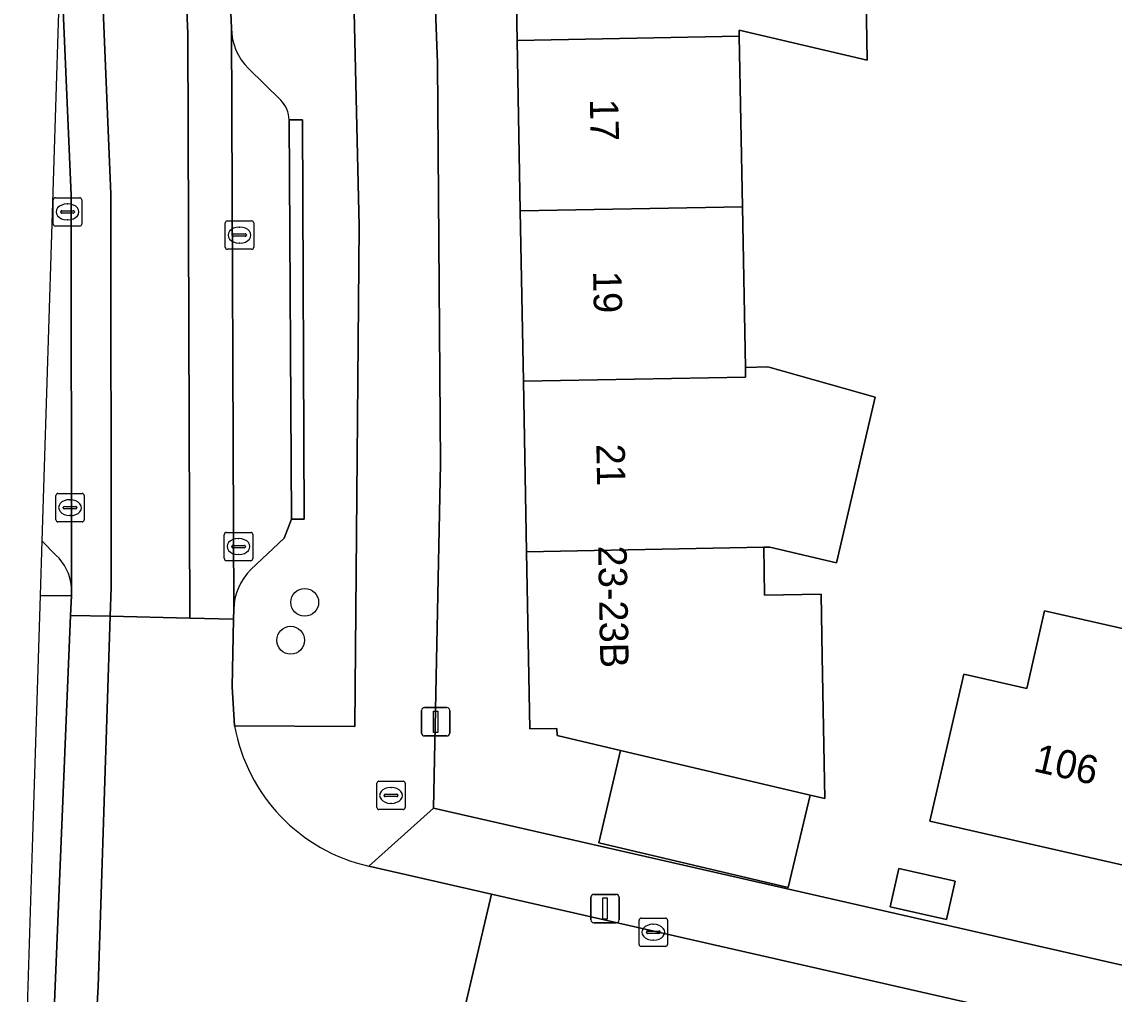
# Model space of a CAD drawing. Extents: x 163683 to 164494, y 382709 to 383872.
# Drawn here: x 163851.47 to 163889.89, y 383623.81 to 383658.03 of the extents above; entities that cross this region are included whole.
import ezdxf

# ---------------------------------------------------------------- set-up
doc = ezdxf.new("R2010")
doc.units = 0
for name, color, linetype in [('IMGEO_Boom', 7, 'Continuous'), ('IMGEO_Brandkraan', 7, 'Continuous'), ('IMGEO_Erf', 7, 'Continuous'), ('IMGEO_Groenvoorziening', 7, 'Continuous'), ('IMGEO_Kolk', 7, 'Continuous'), ('IMGEO_Lichtmast', 7, 'Continuous'), ('IMGEO_Pand', 7, 'Continuous'), ('IMGEO_Pand_nummerreeks', 7, 'Continuous'), ('IMGEO_Parkeervlak_open', 7, 'Continuous'), ('IMGEO_Rijbaan_lokaal_open', 7, 'Continuous'), ('IMGEO_Voetpad_open', 7, 'Continuous')]:
    doc.layers.add(name, color=color, linetype=linetype)

msp = doc.modelspace()

# ---------------------------------------------------------------- linework, layer by layer
at = {"layer": 'IMGEO_Boom'}
for centre in [(163861.42, 383637.6), (163860.924, 383636.266)]:
    msp.add_circle(centre, 0.489, dxfattribs=at)
at = {"layer": 'IMGEO_Brandkraan'}
for p, q in [((163863.955, 383630.378), (163863.955, 383631.23)), ((163864.03, 383631.304), (163864.882, 383631.304)), ((163864.443, 383631.084), (163864.468, 383631.084)), ((163864.956, 383631.23), (163864.956, 383630.378)), ((163864.214, 383630.798), (163864.214, 383630.81)), ((163864.652, 383630.761), (163864.254, 383630.761)), ((163864.257, 383630.847), (163864.655, 383630.847)), ((163864.698, 383630.81), (163864.698, 383630.798)), ((163864.882, 383630.304), (163864.03, 383630.304)), ((163864.466, 383630.524), (163864.441, 383630.524))]:
    msp.add_line(p, q, dxfattribs=at)
for points in [[(163863.955, 383630.378), (163863.955, 383631.23)], [(163864.03, 383631.304), (163864.882, 383631.304)], [(163864.956, 383631.23), (163864.956, 383630.378)], [(163864.882, 383630.304), (163864.03, 383630.304)]]:
    msp.add_lwpolyline(points, dxfattribs=at)
for centre, radius, start, end in [((163864.032, 383631.228), 0.0765, 91.552, 178.448), ((163864.032, 383631.228), 0.0765, 91.552, 178.448), ((163864.88, 383631.228), 0.0765, 1.552, 88.448), ((163864.88, 383631.228), 0.0765, 1.552, 88.448), ((163864.254, 383630.807), 0.0403, 85.8775, 175.7526), ((163864.251, 383630.797), 0.0366, 178.938, 274.7102), ((163864.655, 383630.804), 0.043, 264.8664, 352.4533), ((163864.659, 383630.809), 0.0386, 1.7309, 96.639), ((163864.032, 383630.38), 0.0765, 181.552, 268.448), ((163864.032, 383630.38), 0.0765, 181.552, 268.448), ((163864.88, 383630.38), 0.0765, 271.552, 358.448), ((163864.88, 383630.38), 0.0765, 271.552, 358.448)]:
    msp.add_arc(centre, radius, start, end, dxfattribs=at)
for centre, major_axis, ratio, start_param, end_param in [((163864.442, 383630.804), (-0.387, 0.002), 0.722429, 4.712389, 7.853982), ((163864.467, 383630.804), (-0.39, 0.002), 0.717154, 1.570796, 4.712389)]:
    msp.add_ellipse(centre, major_axis=major_axis, ratio=ratio, start_param=start_param, end_param=end_param, dxfattribs=at)
at = {"layer": 'IMGEO_Erf'}
for points in [[(163865.681, 383667.435), (163866.092, 383656.591), (163866.198, 383642.474), (163865.953, 383630.356), (163891.255, 383624.58)], [(163881.154, 383659.557), (163881.207, 383656.678), (163876.704, 383657.739), (163876.708, 383657.523), (163876.819, 383651.525), (163876.924, 383645.871), (163877.708, 383645.886), (163881.492, 383644.817), (163880.129, 383638.988), (163877.777, 383639.541), (163877.565, 383639.537), (163877.597, 383637.851), (163879.586, 383637.888), (163879.627, 383635.693), (163879.72, 383630.693), (163879.196, 383630.816), (163878.427, 383627.56), (163871.761, 383629.134), (163872.529, 383632.384), (163870.296, 383632.909), (163870.292, 383633.161), (163869.341, 383633.144), (163869.225, 383639.383), (163869.114, 383645.382), (163869.003, 383651.381), (163868.892, 383657.379), (163868.776, 383663.618)], [(163892.023, 383627.943), (163883.41, 383629.893), (163884.533, 383634.766), (163884.603, 383635.068), (163886.826, 383634.564), (163887.444, 383637.295), (163890.498, 383636.604)]]:
    msp.add_lwpolyline(points, dxfattribs=at)
msp.add_lwpolyline([(163884.297, 383627.782), (163883.991, 383626.433), (163882.014, 383626.88), (163882.319, 383628.23)], close=True, dxfattribs=at)
at = {"layer": 'IMGEO_Groenvoorziening'}
for points in [[(163858.92, 383637.348), (163858.913, 383637.009), (163858.862, 383634.623), (163858.954, 383633.252), (163863.177, 383633.23), (163863.335, 383650.845), (163863.058, 383662.903), (163859.11, 383662.943), (163858.62, 383662.948), (163858.838, 383657.811)], [(163859.442, 383656.39), (163860.574, 383655.275)], [(163860.87, 383654.584), (163861.343, 383654.578), (163861.403, 383640.523), (163860.955, 383640.532), (163860.692, 383639.859), (163859.523, 383638.757)]]:
    msp.add_lwpolyline(points, dxfattribs=at)
for centre, radius, start, end in [((163860.862, 383657.832), 2.024, 180.603, 225.4531), ((163859.902, 383654.578), 0.968, 0.3378, 46.0394), ((163860.959, 383637.309), 2.04, 134.7628, 178.8989)]:
    msp.add_arc(centre, radius, start, end, dxfattribs=at)
at = {"layer": 'IMGEO_Kolk'}
for p, q in [((163852.574, 383650.916), (163852.574, 383651.768)), ((163852.649, 383651.842), (163853.501, 383651.842)), ((163853.575, 383651.768), (163853.575, 383650.916)), ((163852.876, 383651.385), (163853.274, 383651.385)), ((163853.062, 383651.622), (163853.087, 383651.622)), ((163852.833, 383651.336), (163852.833, 383651.348)), ((163853.271, 383651.299), (163852.873, 383651.299)), ((163853.085, 383651.062), (163853.06, 383651.062)), ((163853.317, 383651.348), (163853.317, 383651.336)), ((163858.699, 383651.026), (163859.551, 383651.026)), ((163853.501, 383650.842), (163852.649, 383650.842)), ((163858.624, 383650.1), (163858.624, 383650.952)), ((163859.112, 383650.806), (163859.137, 383650.806)), ((163859.625, 383650.952), (163859.625, 383650.1)), ((163858.883, 383650.52), (163858.883, 383650.532)), ((163859.321, 383650.483), (163858.923, 383650.483)), ((163858.926, 383650.569), (163859.324, 383650.569)), ((163859.135, 383650.246), (163859.11, 383650.246)), ((163859.367, 383650.532), (163859.367, 383650.52)), ((163859.551, 383650.026), (163858.699, 383650.026)), ((163852.737, 383641.432), (163853.589, 383641.432)), ((163852.662, 383640.506), (163852.662, 383641.358)), ((163853.15, 383641.212), (163853.175, 383641.212)), ((163853.663, 383641.358), (163853.663, 383640.506)), ((163852.921, 383640.926), (163852.921, 383640.938)), ((163853.359, 383640.889), (163852.961, 383640.889)), ((163852.964, 383640.975), (163853.362, 383640.975)), ((163853.173, 383640.652), (163853.148, 383640.652)), ((163853.405, 383640.938), (163853.405, 383640.926)), ((163853.589, 383640.432), (163852.737, 383640.432)), ((163858.59, 383639.137), (163858.59, 383639.989)), ((163858.665, 383640.063), (163859.517, 383640.063)), ((163859.078, 383639.843), (163859.103, 383639.843)), ((163859.591, 383639.989), (163859.591, 383639.137)), ((163858.849, 383639.557), (163858.849, 383639.569)), ((163859.287, 383639.52), (163858.889, 383639.52)), ((163858.892, 383639.606), (163859.29, 383639.606)), ((163859.333, 383639.569), (163859.333, 383639.557)), ((163859.517, 383639.063), (163858.665, 383639.063)), ((163859.101, 383639.283), (163859.076, 383639.283)), ((163873.181, 383625.56), (163873.181, 383626.412)), ((163873.256, 383626.486), (163874.108, 383626.486)), ((163874.182, 383626.412), (163874.182, 383625.56)), ((163873.483, 383626.029), (163873.881, 383626.029)), ((163873.669, 383626.266), (163873.694, 383626.266)), ((163873.44, 383625.98), (163873.44, 383625.992)), ((163873.878, 383625.943), (163873.48, 383625.943)), ((163873.692, 383625.706), (163873.667, 383625.706)), ((163873.924, 383625.992), (163873.924, 383625.98)), ((163874.108, 383625.486), (163873.256, 383625.486))]:
    msp.add_line(p, q, dxfattribs=at)
for points in [[(163852.574, 383650.916), (163852.574, 383651.768)], [(163852.649, 383651.842), (163853.501, 383651.842)], [(163853.575, 383651.768), (163853.575, 383650.916)], [(163858.699, 383651.026), (163859.551, 383651.026)], [(163853.501, 383650.842), (163852.649, 383650.842)], [(163858.624, 383650.1), (163858.624, 383650.952)], [(163859.625, 383650.952), (163859.625, 383650.1)], [(163859.551, 383650.026), (163858.699, 383650.026)], [(163852.737, 383641.432), (163853.589, 383641.432)], [(163852.662, 383640.506), (163852.662, 383641.358)], [(163853.663, 383641.358), (163853.663, 383640.506)], [(163853.589, 383640.432), (163852.737, 383640.432)], [(163858.59, 383639.137), (163858.59, 383639.989)], [(163858.665, 383640.063), (163859.517, 383640.063)], [(163859.591, 383639.989), (163859.591, 383639.137)], [(163859.517, 383639.063), (163858.665, 383639.063)], [(163873.181, 383625.56), (163873.181, 383626.412)], [(163873.256, 383626.486), (163874.108, 383626.486)], [(163874.182, 383626.412), (163874.182, 383625.56)], [(163874.108, 383625.486), (163873.256, 383625.486)]]:
    msp.add_lwpolyline(points, dxfattribs=at)
for centre, radius, start, end in [((163852.651, 383651.766), 0.0765, 91.552, 178.448), ((163852.651, 383651.766), 0.0765, 91.552, 178.448), ((163853.499, 383651.766), 0.0765, 1.552, 88.448), ((163853.499, 383651.766), 0.0765, 1.552, 88.448), ((163852.873, 383651.345), 0.0403, 85.8775, 175.7526), ((163853.278, 383651.347), 0.0386, 1.7309, 96.639), ((163852.87, 383651.335), 0.0366, 178.938, 274.7102), ((163853.274, 383651.342), 0.043, 264.8664, 352.4533), ((163858.701, 383650.95), 0.0765, 91.552, 178.448), ((163858.701, 383650.95), 0.0765, 91.552, 178.448), ((163859.549, 383650.95), 0.0765, 1.552, 88.448), ((163859.549, 383650.95), 0.0765, 1.552, 88.448), ((163852.651, 383650.918), 0.0765, 181.552, 268.448), ((163852.651, 383650.918), 0.0765, 181.552, 268.448), ((163853.499, 383650.918), 0.0765, 271.552, 358.448), ((163853.499, 383650.918), 0.0765, 271.552, 358.448), ((163858.923, 383650.529), 0.0403, 85.8775, 175.7526), ((163858.92, 383650.519), 0.0366, 178.938, 274.7102), ((163859.324, 383650.526), 0.043, 264.8664, 352.4533), ((163859.328, 383650.531), 0.0386, 1.7309, 96.639), ((163858.701, 383650.102), 0.0765, 181.552, 268.448), ((163858.701, 383650.102), 0.0765, 181.552, 268.448), ((163859.549, 383650.102), 0.0765, 271.552, 358.448), ((163859.549, 383650.102), 0.0765, 271.552, 358.448), ((163852.739, 383641.356), 0.0765, 91.552, 178.448), ((163852.739, 383641.356), 0.0765, 91.552, 178.448), ((163853.587, 383641.356), 0.0765, 1.552, 88.448), ((163853.587, 383641.356), 0.0765, 1.552, 88.448), ((163852.961, 383640.935), 0.0403, 85.8775, 175.7526), ((163852.958, 383640.925), 0.0366, 178.938, 274.7102), ((163853.362, 383640.932), 0.043, 264.8664, 352.4533), ((163853.366, 383640.937), 0.0386, 1.7309, 96.639), ((163852.739, 383640.508), 0.0765, 181.552, 268.448), ((163852.739, 383640.508), 0.0765, 181.552, 268.448), ((163853.587, 383640.508), 0.0765, 271.552, 358.448), ((163853.587, 383640.508), 0.0765, 271.552, 358.448), ((163858.667, 383639.987), 0.0765, 91.552, 178.448), ((163858.667, 383639.987), 0.0765, 91.552, 178.448), ((163859.515, 383639.987), 0.0765, 1.552, 88.448), ((163859.515, 383639.987), 0.0765, 1.552, 88.448), ((163858.889, 383639.566), 0.0403, 85.8775, 175.7526), ((163858.886, 383639.556), 0.0366, 178.938, 274.7102), ((163859.29, 383639.563), 0.043, 264.8664, 352.4533), ((163859.294, 383639.568), 0.0386, 1.7309, 96.639), ((163858.667, 383639.139), 0.0765, 181.552, 268.448), ((163858.667, 383639.139), 0.0765, 181.552, 268.448), ((163859.515, 383639.139), 0.0765, 271.552, 358.448), ((163859.515, 383639.139), 0.0765, 271.552, 358.448), ((163873.258, 383626.41), 0.0765, 91.552, 178.448), ((163873.258, 383626.41), 0.0765, 91.552, 178.448), ((163874.106, 383626.41), 0.0765, 1.552, 88.448), ((163874.106, 383626.41), 0.0765, 1.552, 88.448), ((163873.48, 383625.989), 0.0403, 85.8775, 175.7526), ((163873.885, 383625.991), 0.0386, 1.7309, 96.639), ((163873.477, 383625.979), 0.0366, 178.938, 274.7102), ((163873.881, 383625.986), 0.043, 264.8664, 352.4533), ((163873.258, 383625.562), 0.0765, 181.552, 268.448), ((163873.258, 383625.562), 0.0765, 181.552, 268.448), ((163874.106, 383625.562), 0.0765, 271.552, 358.448), ((163874.106, 383625.562), 0.0765, 271.552, 358.448)]:
    msp.add_arc(centre, radius, start, end, dxfattribs=at)
for centre, major_axis, ratio, start_param, end_param in [((163853.061, 383651.342), (-0.387, 0.002), 0.722429, 4.712389, 7.853982), ((163853.086, 383651.342), (-0.39, 0.002), 0.717154, 1.570796, 4.712389), ((163859.111, 383650.526), (-0.387, 0.002), 0.722429, 4.712389, 7.853982), ((163859.136, 383650.526), (-0.39, 0.002), 0.717154, 1.570796, 4.712389), ((163853.149, 383640.932), (-0.387, 0.002), 0.722429, 4.712389, 7.853982), ((163853.174, 383640.932), (-0.39, 0.002), 0.717154, 1.570796, 4.712389), ((163859.077, 383639.563), (-0.387, 0.002), 0.722429, 4.712389, 7.853982), ((163859.102, 383639.563), (-0.39, 0.002), 0.717154, 1.570796, 4.712389), ((163873.668, 383625.986), (-0.387, 0.002), 0.722429, 4.712389, 7.853982), ((163873.693, 383625.986), (-0.39, 0.002), 0.717154, 1.570796, 4.712389)]:
    msp.add_ellipse(centre, major_axis=major_axis, ratio=ratio, start_param=start_param, end_param=end_param, dxfattribs=at)
at = {"layer": 'IMGEO_Lichtmast'}
for p, q in [((163865.532, 383632.997), (163865.532, 383633.797)), ((163865.532, 383633.797), (163865.532, 383632.997)), ((163865.632, 383633.897), (163866.422, 383633.897)), ((163866.422, 383633.897), (163865.632, 383633.897)), ((163866.522, 383633.797), (163866.522, 383632.997)), ((163866.522, 383632.997), (163866.522, 383633.797)), ((163866.422, 383632.897), (163865.632, 383632.897)), ((163865.632, 383632.897), (163866.422, 383632.897)), ((163871.485, 383626.421), (163871.485, 383627.221)), ((163871.485, 383627.221), (163871.485, 383626.421)), ((163871.585, 383627.321), (163872.375, 383627.321)), ((163872.375, 383627.321), (163871.585, 383627.321)), ((163872.475, 383627.221), (163872.475, 383626.421)), ((163872.475, 383626.421), (163872.475, 383627.221)), ((163872.375, 383626.321), (163871.585, 383626.321)), ((163871.585, 383626.321), (163872.375, 383626.321))]:
    msp.add_line(p, q, dxfattribs=at)
for points in [[(163865.952, 383633.772), (163866.102, 383633.772), (163866.102, 383633.022), (163865.952, 383633.022), (163865.952, 383633.772)], [(163871.905, 383627.196), (163872.055, 383627.196), (163872.055, 383626.446), (163871.905, 383626.446), (163871.905, 383627.196)]]:
    msp.add_lwpolyline(points, dxfattribs=at)
for centre, start, end in [((163865.632, 383633.797), 90, 180), ((163865.632, 383633.797), 90, 180), ((163866.422, 383633.797), 0, 90), ((163866.422, 383633.797), 360, 90), ((163865.632, 383632.997), 180, 270), ((163865.632, 383632.997), 180, 270), ((163866.422, 383632.997), 270, 0), ((163866.422, 383632.997), 270, 0), ((163871.585, 383627.221), 90, 180), ((163871.585, 383627.221), 90, 180), ((163872.375, 383627.221), 0, 90), ((163872.375, 383627.221), 360, 90), ((163871.585, 383626.421), 180, 270), ((163871.585, 383626.421), 180, 270), ((163872.375, 383626.421), 270, 0), ((163872.375, 383626.421), 270, 0)]:
    msp.add_arc(centre, 0.1, start, end, dxfattribs=at)
at = {"layer": 'IMGEO_Pand'}
for points in [[(163868.892, 383657.379), (163876.708, 383657.523), (163876.704, 383657.739), (163881.207, 383656.678), (163881.154, 383659.557), (163881.111, 383661.881), (163885.778, 383661.967), (163885.757, 383663.138), (163883.86, 383663.828), (163883.839, 383666.416), (163876.297, 383666.355), (163876.345, 383663.758), (163873.776, 383663.711), (163872.166, 383663.681), (163868.776, 383663.618)], [(163868.892, 383657.379), (163869.003, 383651.381), (163876.819, 383651.525), (163876.708, 383657.523)], [(163876.819, 383651.525), (163869.003, 383651.381), (163869.114, 383645.382), (163876.93, 383645.527), (163876.924, 383645.871)], [(163881.492, 383644.817), (163877.708, 383645.886), (163876.924, 383645.871), (163876.93, 383645.527), (163869.114, 383645.382), (163869.225, 383639.383), (163877.565, 383639.537), (163877.777, 383639.541), (163880.129, 383638.988)], [(163879.627, 383635.693), (163879.586, 383637.888), (163877.597, 383637.851), (163877.565, 383639.537), (163869.225, 383639.383), (163869.341, 383633.144), (163870.292, 383633.161), (163870.296, 383632.909), (163872.529, 383632.384), (163879.196, 383630.816), (163879.72, 383630.693)], [(163890.498, 383636.604), (163887.444, 383637.295), (163886.826, 383634.564), (163884.603, 383635.068), (163884.533, 383634.766), (163883.41, 383629.893), (163892.023, 383627.943), (163893.127, 383632.82), (163893.814, 383635.853)], [(163879.196, 383630.816), (163872.529, 383632.384), (163871.761, 383629.134), (163878.427, 383627.56)], [(163884.297, 383627.782), (163882.319, 383628.23), (163882.014, 383626.88), (163883.991, 383626.433)]]:
    msp.add_lwpolyline(points, close=True, dxfattribs=at)
at = {"layer": 'IMGEO_Parkeervlak_open'}
for points in [[(163853.211, 383638.151), (163853.202, 383651.926), (163852.832, 383660.617), (163852.832, 383660.618), (163852.174, 383639.763)], [(163858.838, 383657.811), (163858.92, 383637.348)], [(163860.574, 383655.275), (163859.442, 383656.39)], [(163859.523, 383638.757), (163860.692, 383639.859), (163860.955, 383640.532), (163860.87, 383654.584)], [(163852.174, 383639.763), (163852.662, 383639.264)]]:
    msp.add_lwpolyline(points, dxfattribs=at)
msp.add_lwpolyline([(163851.467, 383617.329), (163852.353, 383617.288), (163853.183, 383637.142), (163853.211, 383637.833), (163852.114, 383637.839), (163852.114, 383637.839), (163851.846, 383629.348)], close=True, dxfattribs=at)
for centre, radius, start, end in [((163860.862, 383657.832), 2.024, 180.603, 225.4531), ((163859.902, 383654.578), 0.968, 0.3378, 46.0394), ((163851.489, 383637.993), 1.729, 5.2275, 47.2832), ((163860.959, 383637.309), 2.04, 134.7628, 178.8989)]:
    msp.add_arc(centre, radius, start, end, dxfattribs=at)
at = {"layer": 'IMGEO_Rijbaan_lokaal_open'}
for points in [[(163860.579, 383693.05), (163859.744, 383692.722), (163859.159, 383692.585), (163858.249, 383692.573), (163857.432, 383691.455), (163856.997, 383690.652), (163856.598, 383689.614), (163856.275, 383688.036), (163856.097, 383681.334), (163856.923, 383666.635), (163857.306, 383657.619), (163857.38, 383637.045), (163858.913, 383637.009), (163858.92, 383637.348), (163858.838, 383657.811), (163858.62, 383662.948), (163858.455, 383666.827), (163858.141, 383672.612), (163857.63, 383681.525), (163857.68, 383684.568), (163857.778, 383687.674)], [(163853.44, 383679.911), (163853.44, 383679.91), (163854.602, 383651.963), (163854.612, 383638.123), (163854.579, 383637.11), (163857.38, 383637.045), (163857.306, 383657.619), (163856.923, 383666.635), (163856.097, 383681.334), (163856.275, 383688.036), (163856.598, 383689.614), (163856.997, 383690.652), (163857.432, 383691.455), (163858.249, 383692.573)], [(163852.832, 383660.618), (163852.832, 383660.617), (163853.202, 383651.926), (163853.211, 383638.151), (163853.211, 383637.833), (163853.183, 383637.142), (163854.579, 383637.11), (163854.612, 383638.123), (163854.602, 383651.963), (163853.44, 383679.91), (163853.44, 383679.911), (163852.879, 383662.111), (163852.832, 383660.618)], [(163858.954, 383633.252), (163858.862, 383634.623), (163858.913, 383637.009), (163857.38, 383637.045), (163854.579, 383637.11), (163854.155, 383624.069), (163853.611, 383614.711), (163856.556, 383614.555), (163857.906, 383614.484), (163858.205, 383618.259)], [(163864.437, 383622.554), (163866.745, 383622.033), (163867.994, 383627.328), (163863.675, 383628.313)]]:
    msp.add_lwpolyline(points, dxfattribs=at)
for points in [[(163852.353, 383617.288), (163852.212, 383614.785), (163853.611, 383614.711), (163854.155, 383624.069), (163854.579, 383637.11), (163853.183, 383637.142)], [(163867.994, 383627.328), (163866.745, 383622.033), (163868.268, 383621.689), (163906.527, 383613.04), (163910.224, 383612.202), (163935.253, 383606.524), (163936.417, 383611.838), (163932.718, 383612.575)]]:
    msp.add_lwpolyline(points, close=True, dxfattribs=at)
msp.add_arc((163865.026, 383634.33), 6.167, 190.0694, 257.345, dxfattribs=at)
at = {"layer": 'IMGEO_Voetpad_open'}
for points in [[(163859.888, 383692.373), (163860.585, 383684.567), (163858.71, 383684.568), (163858.744, 383679.614), (163859.172, 383672.683), (163862.433, 383672.908), (163862.818, 383666.975), (163858.922, 383666.842), (163859.11, 383662.943), (163863.058, 383662.903), (163863.335, 383650.845), (163863.177, 383633.23), (163858.954, 383633.252)], [(163863.675, 383628.313), (163865.953, 383630.356), (163866.198, 383642.474), (163866.092, 383656.591), (163865.681, 383667.435)], [(163852.174, 383639.763), (163852.114, 383637.839), (163852.114, 383637.839), (163853.211, 383637.833), (163853.211, 383638.151)], [(163852.662, 383639.264), (163852.174, 383639.763)], [(163983.538, 383603.751), (163937.413, 383614.26), (163931.349, 383615.571), (163927.735, 383616.352), (163919.637, 383618.102), (163892.723, 383624.245), (163891.255, 383624.58), (163865.953, 383630.356), (163863.675, 383628.313), (163867.994, 383627.328), (163932.718, 383612.575), (163936.417, 383611.838), (163954.793, 383607.698)]]:
    msp.add_lwpolyline(points, dxfattribs=at)
msp.add_lwpolyline([(163860.87, 383654.584), (163860.955, 383640.532), (163861.403, 383640.523), (163861.343, 383654.578)], close=True, dxfattribs=at)
for centre, radius, start, end in [((163851.489, 383637.993), 1.729, 5.2275, 47.2832), ((163865.026, 383634.33), 6.167, 190.0694, 257.345)]:
    msp.add_arc(centre, radius, start, end, dxfattribs=at)

# ---------------------------------------------------------------- texts
at = {"layer": 'IMGEO_Pand_nummerreeks'}
for s, rotation, p in [('17', 271.0622, (163871.45, 383655.313)), ('19', 271.0598, (163871.563, 383649.254)), ('21', 271.0598, (163871.677, 383643.173)), ('23-23B', 271.0655, (163871.741, 383639.589)), ('106', 347.2432, (163887.018, 383631.66))]:
    msp.add_text(s, height=1, rotation=rotation, dxfattribs=at).set_placement(p)

doc.saveas('drawing.dxf')
